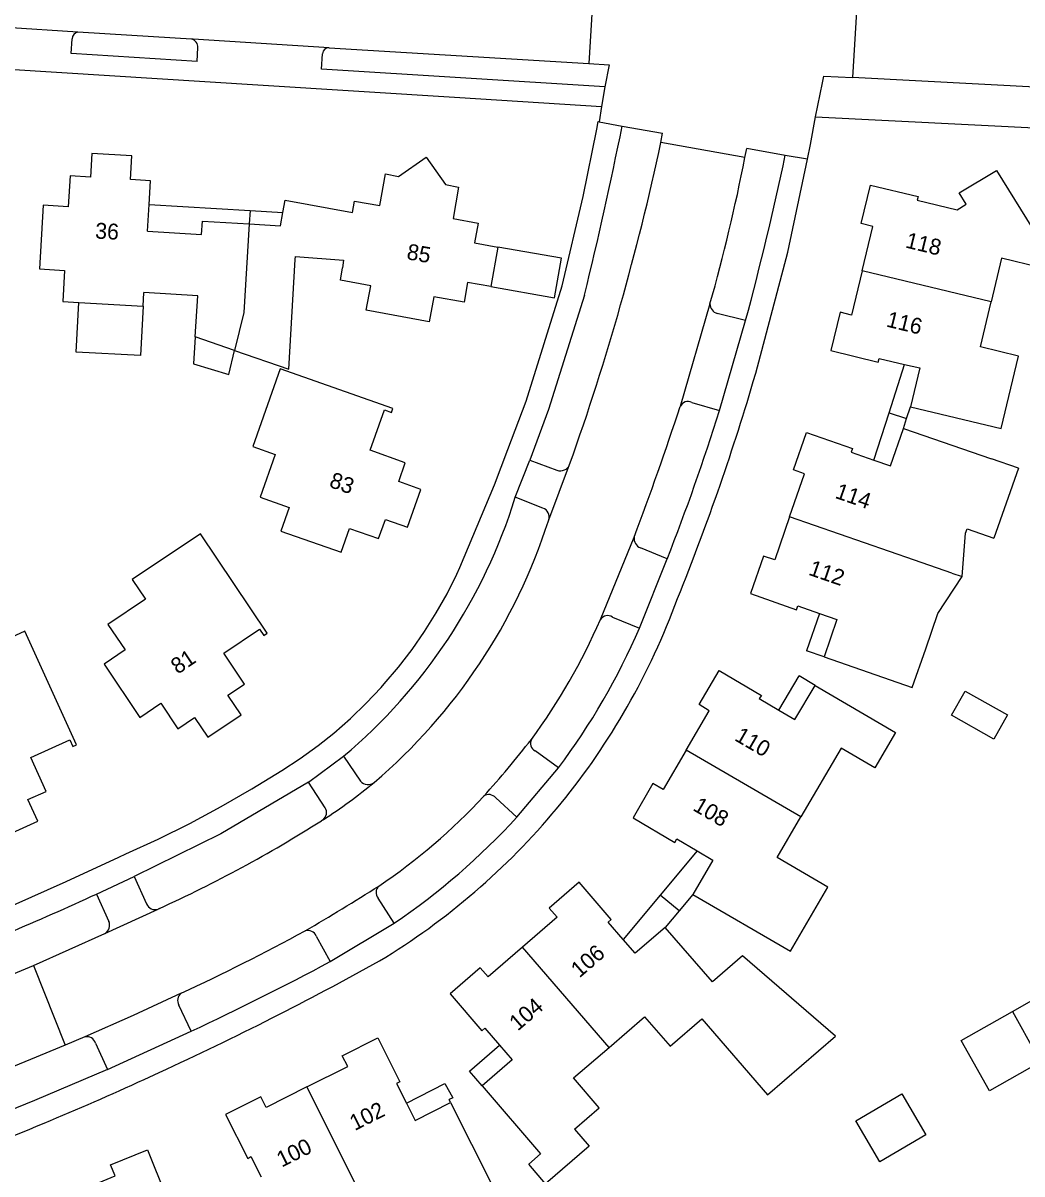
# Model space of a CAD drawing. Extents: x 194485 to 197793, y 468269 to 470822.
# Drawn here: x 196625.6 to 196701.1, y 469690.1 to 469777.1 of the extents above; entities that cross this region are included whole.
import ezdxf

# ---------------------------------------------------------------- set-up
doc = ezdxf.new("R2010")
doc.units = 0
for name, color, linetype in [('BGT grensvlak gebouwinstallatie plus 1', 7, 'Continuous'), ('BGT grensvlak onbegroeid terreindeel', 7, 'Continuous'), ('BGT grensvlak overig bouwwerk uitbreiding populatie', 7, 'Continuous'), ('BGT grensvlak pand op maaiveld', 7, 'Continuous'), ('BGT grensvlak pand op maaiveld LR', 7, 'Continuous'), ('BGT grensvlak wegdeel', 7, 'Continuous'), ('BGT tekst huisnummerreeks', 7, 'Continuous')]:
    doc.layers.add(name, color=color, linetype=linetype)

msp = doc.modelspace()

# ---------------------------------------------------------------- linework, layer by layer
at = {"layer": 'BGT grensvlak gebouwinstallatie plus 1'}
for p, q in [((196635.111, 469763.376), (196642.747, 469762.926)), ((196642.747, 469762.926), (196642.686, 469761.922)), ((196642.747, 469762.926), (196645.227, 469762.78)), ((196629.594, 469752.238), (196629.8, 469755.993)), ((196634.657, 469755.701), (196634.458, 469751.969)), ((196634.458, 469751.969), (196629.594, 469752.238)), ((196691.061, 469747.65), (196692.221, 469751.308)), ((196692.395, 469747.227), (196692.674, 469748.106)), ((196689.923, 469744.066), (196691.061, 469747.65)), ((196691.061, 469747.65), (196692.395, 469747.227)), ((196692.153, 469746.464), (196692.395, 469747.227)), ((196685.8, 469732.481), (196684.831, 469729.647)), ((196686.156, 469729.194), (196684.831, 469729.647)), ((196682.74, 469725.166), (196684.272, 469727.755)), ((196685.477, 469727.042), (196684.272, 469727.755)), ((196676.561, 469714.535), (196673.764, 469711.186)), ((196673.764, 469711.186), (196670.968, 469707.837)), ((196675.182, 469710.001), (196673.764, 469711.186)), ((196676.226, 469711.246), (196675.182, 469710.001)), ((196675.182, 469710.001), (196674.139, 469708.757)), ((196659.34, 469697.881), (196661.608, 469699.847)), ((196660.288, 469696.783), (196659.34, 469697.881)), ((196654.573, 469695.464), (196657.472, 469696.945)), ((196657.472, 469696.945), (196658.073, 469695.884)), ((196658.073, 469695.884), (196657.79, 469695.744)), ((196657.911, 469695.516), (196657.79, 469695.744))]:
    msp.add_line(p, q, dxfattribs=at)
for points in [[(196660.956, 469757.182), (196665.76, 469756.331), (196666.29, 469759.322), (196661.486, 469760.173)], [(196638.606, 469753.382), (196638.48, 469751.336), (196641.146, 469750.541), (196641.583, 469752.355)], [(196704.385, 469700.399), (196704.711, 469699.821), (196698.658, 469696.402), (196696.512, 469700.201), (196700.389, 469702.391)], [(196688.555, 469694.133), (196692.029, 469696.176), (196693.854, 469693.073), (196690.379, 469691.03), (196688.555, 469694.133)]]:
    msp.add_lwpolyline(points, dxfattribs=at)
at = {"layer": 'BGT grensvlak onbegroeid terreindeel'}
msp.add_line((196685.51, 469770.007), (196713.814, 469768.588), dxfattribs=at)
at = {"layer": 'BGT grensvlak overig bouwwerk uitbreiding populatie'}
msp.add_lwpolyline([(196696.827, 469726.619), (196700.027, 469724.819), (196698.996, 469722.988), (196695.796, 469724.788), (196696.827, 469726.619)], dxfattribs=at)
at = {"layer": 'BGT grensvlak pand op maaiveld'}
for p, q in [((196634.993, 469761.38), (196635.111, 469763.376)), ((196661.486, 469760.173), (196660.956, 469757.182)), ((196629.8, 469755.993), (196634.657, 469755.701)), ((196634.657, 469755.701), (196634.718, 469756.737)), ((196641.583, 469752.355), (196638.606, 469753.382)), ((196692.153, 469746.464), (196698.803, 469744.172)), ((196700.853, 469743.465), (196698.803, 469744.172)), ((196700.853, 469743.465), (196698.989, 469738.178)), ((196696.58, 469735.273), (196696.844, 469738.541)), ((196694.751, 469732.467), (196696.58, 469735.273)), ((196693.836, 469729.812), (196694.751, 469732.467)), ((196677.711, 469704.629), (196674.139, 469708.757)), ((196700.389, 469702.391), (196702.197, 469699.17)), ((196660.288, 469696.783), (196664.717, 469691.632))]:
    msp.add_line(p, q, dxfattribs=at)
for points in [[(196635.111, 469763.376), (196635.218, 469765.178), (196633.7, 469765.273), (196633.812, 469767.055), (196630.79, 469767.245), (196630.682, 469765.451), (196629.145, 469765.543), (196629.006, 469763.223), (196627.098, 469763.337), (196626.815, 469758.514), (196628.723, 469758.4), (196628.584, 469756.066), (196629.8, 469755.993)], [(196650.496, 469762.795), (196650.648, 469763.647), (196652.55, 469763.307), (196652.977, 469765.694), (196653.979, 469765.516), (196656.064, 469766.97), (196657.514, 469764.888), (196658.518, 469764.706), (196658.096, 469762.322), (196659.997, 469761.985), (196659.729, 469760.488), (196661.486, 469760.173)], [(196689.036, 469758.385), (196689.847, 469761.737), (196688.955, 469761.945), (196689.671, 469764.845), (196693.262, 469764.002), (196693.185, 469763.707), (196696.212, 469762.992), (196696.882, 469763.402), (196696.367, 469764.261), (196699.189, 469765.967), (196702.807, 469760.105), (196702.461, 469758.632), (196699.578, 469759.338), (196698.783, 469756.027)], [(196645.227, 469762.78), (196645.393, 469763.708), (196650.496, 469762.795)], [(196634.993, 469761.38), (196639.081, 469761.13), (196639.143, 469762.139), (196642.686, 469761.922)], [(196642.686, 469761.922), (196645.048, 469761.778), (196645.227, 469762.78)], [(196646.157, 469759.233), (196646.177, 469759.47), (196649.805, 469759.184), (196649.744, 469758.592)], [(196641.583, 469752.355), (196645.668, 469750.946), (196646.157, 469759.233)], [(196660.956, 469757.182), (196659.199, 469757.497), (196658.925, 469755.996), (196656.635, 469756.414), (196656.29, 469754.522), (196651.528, 469755.392), (196651.868, 469757.253), (196649.579, 469757.671), (196649.744, 469758.592)], [(196689.036, 469758.385), (196688.225, 469755.033), (196687.366, 469755.245), (196686.669, 469752.355), (196690.252, 469751.465), (196690.324, 469751.756), (196692.221, 469751.308)], [(196638.606, 469753.382), (196638.797, 469756.487), (196634.718, 469756.737)], [(196692.674, 469748.106), (196699.535, 469746.462), (196700.849, 469751.916), (196697.966, 469752.622), (196698.783, 469756.027)], [(196653.454, 469747.677), (196653.554, 469747.961), (196645.022, 469750.957), (196642.95, 469745.102), (196644.645, 469744.502), (196643.503, 469741.275), (196645.708, 469740.495), (196645.072, 469738.698), (196649.63, 469737.104), (196650.279, 469738.898), (196652.47, 469738.147), (196652.979, 469739.585), (196654.658, 469738.99), (196655.67, 469741.848), (196653.991, 469742.443), (196654.486, 469743.869), (196651.83, 469744.809), (196652.913, 469747.867), (196653.454, 469747.677)], [(196692.221, 469751.308), (196693.38, 469751.035), (196692.674, 469748.106)], [(196689.923, 469744.066), (196691.171, 469743.631), (196692.153, 469746.464)], [(196683.547, 469739.772), (196684.673, 469743.024), (196683.84, 469743.329), (196684.812, 469746.158), (196688.304, 469744.949), (196688.197, 469744.669), (196689.923, 469744.066)], [(196683.547, 469739.772), (196682.421, 469736.521), (196681.56, 469736.816), (196680.584, 469733.979), (196684.062, 469732.761), (196684.157, 469733.056), (196685.8, 469732.481)], [(196643.785, 469730.813), (196644.034, 469730.98), (196638.993, 469738.505), (196633.837, 469735.051), (196634.838, 469733.556), (196631.996, 469731.652), (196633.298, 469729.721), (196631.705, 469728.644), (196634.404, 469724.628), (196635.997, 469725.705), (196637.285, 469723.766), (196638.546, 469724.615), (196639.551, 469723.122), (196642.074, 469724.82), (196641.079, 469726.299), (196642.337, 469727.146), (196640.767, 469729.49), (196643.458, 469731.301), (196643.785, 469730.813)], [(196696.844, 469738.541), (196696.962, 469738.883), (196698.989, 469738.178)], [(196685.8, 469732.481), (196687.121, 469732.019), (196686.156, 469729.194)], [(196629.35, 469722.421), (196629.623, 469722.545), (196625.714, 469731.135), (196619.411, 469728.254), (196620.311, 469726.284), (196617.868, 469725.167), (196618.828, 469723.045), (196617.078, 469722.253), (196619.07, 469717.852), (196620.82, 469718.644), (196621.78, 469716.522), (196623.187, 469717.159), (196623.926, 469715.524), (196626.695, 469716.777), (196625.956, 469718.412), (196627.334, 469719.036), (196626.175, 469721.601), (196629.117, 469722.932), (196629.35, 469722.421)], [(196686.156, 469729.194), (196692.808, 469726.878), (196693.836, 469729.812)], [(196675.729, 469722.15), (196677.465, 469725.132), (196676.702, 469725.6), (196678.218, 469728.173), (196681.411, 469726.292), (196681.239, 469726.046), (196682.74, 469725.166)], [(196682.74, 469725.166), (196683.947, 469724.457), (196685.477, 469727.042)], [(196685.477, 469727.042), (196691.551, 469723.484), (196689.994, 469720.817), (196687.448, 469722.309), (196684.403, 469717.1)], [(196675.729, 469722.15), (196673.993, 469719.168), (196673.214, 469719.629), (196671.709, 469717.037), (196674.871, 469715.164), (196675.014, 469715.439), (196676.561, 469714.535)], [(196676.226, 469711.246), (196683.6, 469706.948), (196686.444, 469711.794), (196682.61, 469714.033), (196684.403, 469717.1)], [(196676.561, 469714.535), (196677.743, 469713.845), (196676.226, 469711.246)], [(196670.968, 469707.837), (196669.824, 469709.159), (196670.053, 469709.352), (196667.636, 469712.166), (196665.36, 469710.215), (196665.97, 469709.516), (196663.358, 469707.265)], [(196674.139, 469708.757), (196671.865, 469706.799), (196670.968, 469707.837)], [(196663.358, 469707.265), (196660.745, 469705.014), (196660.139, 469705.685), (196657.878, 469703.728), (196660.274, 469700.931), (196660.494, 469701.135), (196661.608, 469699.847)], [(196676.914, 469701.852), (196681.871, 469696.1), (196687.017, 469700.535), (196679.983, 469706.595), (196677.711, 469704.629)], [(196700.389, 469702.391), (196702.565, 469703.621), (196704.385, 469700.399)], [(196669.89, 469699.683), (196672.569, 469701.996), (196674.502, 469699.773), (196676.914, 469701.852)], [(196647.052, 469696.696), (196650.129, 469698.239), (196649.718, 469699.053), (196652.397, 469700.401), (196654.084, 469697.084), (196653.818, 469696.967), (196654.573, 469695.464)], [(196661.608, 469699.847), (196662.562, 469698.745), (196660.288, 469696.783)], [(196667.281, 469693.514), (196669.155, 469695.122), (196667.214, 469697.373), (196669.89, 469699.683)], [(196647.052, 469696.696), (196643.976, 469695.154), (196643.569, 469695.943), (196640.884, 469694.602), (196642.567, 469691.291), (196642.8, 469691.428), (196643.576, 469689.892)], [(196657.911, 469695.516), (196661.082, 469689.228), (196656.087, 469686.701), (196654.764, 469689.353), (196651.545, 469687.736)], [(196654.573, 469695.464), (196655.227, 469694.161), (196657.911, 469695.516)], [(196667.281, 469693.514), (196668.388, 469692.224), (196665.092, 469689.37), (196663.822, 469690.863), (196664.717, 469691.632)], [(196629.356, 469688.648), (196632.546, 469689.965), (196632.206, 469690.801), (196634.987, 469691.937), (196636.371, 469688.479), (196636.103, 469688.37), (196636.743, 469686.808)]]:
    msp.add_lwpolyline(points, dxfattribs=at)
at = {"layer": 'BGT grensvlak pand op maaiveld LR'}
for p, q in [((196698.783, 469756.027), (196689.036, 469758.385)), ((196692.997, 469736.501), (196683.547, 469739.772)), ((196695.807, 469735.533), (196692.997, 469736.501)), ((196695.807, 469735.533), (196696.58, 469735.273)), ((196684.403, 469717.1), (196675.729, 469722.15)), ((196669.89, 469699.683), (196663.358, 469707.265)), ((196651.545, 469687.736), (196647.052, 469696.696))]:
    msp.add_line(p, q, dxfattribs=at)
msp.add_lwpolyline([(196642.686, 469761.922), (196642.277, 469755.235), (196641.583, 469752.355)], dxfattribs=at)
at = {"layer": 'BGT grensvlak wegdeel'}
for p, q in [((196668.671, 469779.046), (196668.362, 469774.033)), ((196688.596, 469777.968), (196688.3, 469772.992)), ((196629.736, 469776.422), (196624.313, 469776.758)), ((196629.213, 469774.797), (196629.284, 469775.918)), ((196633.797, 469776.171), (196629.736, 469776.422)), ((196638.327, 469775.89), (196633.797, 469776.171)), ((196638.457, 469775.882), (196638.327, 469775.89)), ((196648.72, 469775.24), (196638.457, 469775.882)), ((196638.745, 469774.197), (196638.811, 469775.245)), ((196648.72, 469775.24), (196668.362, 469774.033)), ((196638.745, 469774.197), (196629.213, 469774.797)), ((196668.362, 469774.033), (196669.904, 469773.938)), ((196669.904, 469773.938), (196669.577, 469772.284)), ((196711.189, 469771.772), (196688.3, 469772.992)), ((196669.577, 469772.284), (196669.332, 469770.805)), ((196669.332, 469770.805), (196669.137, 469769.625)), ((196669.137, 469769.625), (196670.885, 469769.314)), ((196670.885, 469769.314), (196673.945, 469768.769)), ((196673.812, 469768.082), (196673.945, 469768.769)), ((196680.17, 469766.939), (196673.812, 469768.082)), ((196680.17, 469766.939), (196680.3, 469767.627)), ((196683.211, 469767.104), (196680.3, 469767.627)), ((196684.891, 469766.802), (196683.211, 469767.104)), ((196677.523, 469755.88), (196675.274, 469748.12)), ((196680.22, 469754.614), (196678.069, 469755.149)), ((196678.252, 469747.823), (196680.22, 469754.614)), ((196676.142, 469748.435), (196678.252, 469747.823)), ((196662.804, 469741.262), (196663.898, 469744.071)), ((196663.898, 469744.071), (196665.95, 469743.305)), ((196665.33, 469739.552), (196666.912, 469743.731)), ((196664.885, 469740.442), (196662.804, 469741.262)), ((196665.303, 469739.482), (196665.33, 469739.552)), ((196669.238, 469732.023), (196671.795, 469738.251)), ((196674.289, 469736.596), (196672.269, 469737.442)), ((196672.192, 469731.379), (196674.289, 469736.596)), ((196670.151, 469732.212), (196672.192, 469731.379)), ((196666.063, 469720.814), (196664.3, 469722.091)), ((196647.165, 469719.719), (196649.824, 469721.685)), ((196649.824, 469721.685), (196651.098, 469719.808)), ((196662.931, 469717.08), (196666.063, 469720.814)), ((196648.428, 469717.801), (196647.165, 469719.719)), ((196661.323, 469718.548), (196662.931, 469717.08)), ((196648.266, 469716.885), (196648.143, 469716.807)), ((196631.134, 469711.268), (196633.976, 469712.61)), ((196633.976, 469712.61), (196634.92, 469710.538)), ((196631.134, 469711.268), (196632.061, 469709.206)), ((196653.653, 469709.075), (196652.422, 469710.96)), ((196631.768, 469708.288), (196635.787, 469710.134)), ((196635.894, 469710.183), (196635.787, 469710.134)), ((196648.811, 469706.166), (196653.653, 469709.075)), ((196626.384, 469705.875), (196631.768, 469708.288)), ((196647.743, 469708.091), (196648.811, 469706.166)), ((196621.158, 469703.712), (196626.384, 469705.875)), ((196626.384, 469705.875), (196628.762, 469699.843)), ((196638.301, 469700.905), (196637.367, 469702.879)), ((196630.264, 469700.47), (196628.762, 469699.843)), ((196631.969, 469698.015), (196638.301, 469700.905)), ((196631.06, 469700.008), (196631.969, 469698.015)), ((196634.743, 469697.257), (196635.885, 469697.781))]:
    msp.add_line(p, q, dxfattribs=at)
for points in [[(196669.577, 469772.284), (196648.158, 469773.625), (196648.226, 469774.783)], [(196623.978, 469773.684), (196624.064, 469773.678), (196624.522, 469773.65), (196624.52, 469773.614), (196643.33, 469772.434), (196658.611, 469771.477), (196669.332, 469770.805)], [(196685.51, 469770.007), (196686.034, 469772.583), (196686.137, 469773.091), (196688.3, 469772.992)], [(196684.891, 469766.802), (196685.132, 469767.935), (196685.51, 469770.007)], [(196624.841, 469710.439), (196628.855, 469712.213), (196632.835, 469714.059), (196633.357, 469714.308), (196635.79, 469715.427), (196638.189, 469716.618), (196640.552, 469717.881), (196642.875, 469719.213), (196645.155, 469720.612), (196646.544, 469721.518), (196647.888, 469722.491), (196649.084, 469723.443), (196650.331, 469724.536), (196651.523, 469725.688), (196652.659, 469726.896), (196652.9, 469727.168), (196653.978, 469728.433), (196654.993, 469729.748), (196655.944, 469731.11), (196656.828, 469732.517), (196657.644, 469733.965), (196658.389, 469735.45), (196658.621, 469735.953), (196661.227, 469742.191), (196662.246, 469744.874), (196663.631, 469748.516), (196666.354, 469757.234), (196667.934, 469764.003), (196668.965, 469769.081), (196669.081, 469769.65), (196669.137, 469769.625)], [(196680.797, 469750), (196680.988, 469750.647), (196683.4, 469759.777), (196684.891, 469766.802)], [(196668.042, 469756.546), (196665.304, 469747.906), (196663.898, 469744.071)], [(196647.165, 469719.719), (196640.535, 469715.819), (196633.976, 469712.61)], [(196637.537, 469703.773), (196633.909, 469702.104), (196630.264, 469700.47)], [(196628.762, 469699.843), (196626.157, 469698.767), (196623.547, 469697.701)], [(196631.969, 469698.015), (196626.449, 469695.661), (196621.104, 469693.514)]]:
    msp.add_lwpolyline(points, dxfattribs=at)
for centre, radius, start, end in [((196629.837, 469775.877), 0.554, 100.47552, 175.75136), ((196638.151, 469775.254), 0.66, 359.22312, 74.5451), ((196648.711, 469774.755), 0.486, 88.89891, 176.64499), ((196332.114, 469838.046), 345.673, 346.36283, 348.5311), ((196485.827, 469808.196), 192.217, 340.40474, 347.95447), ((196542.621, 469794.015), 140.189, 344.21495, 348.86375), ((196457.769, 469814.488), 230.368, 344.93555, 348.13024), ((196678.32, 469755.906), 0.798, 181.87997, 251.63376), ((196507.094, 469801.457), 181.164, 340.72746, 343.49868), ((196404.984, 469837.854), 284.796, 339.52886, 341.6342), ((196675.857, 469747.866), 0.636, 63.41455, 156.47744), ((196511.223, 469800.469), 175.129, 338.6096, 342.50552), ((196666.213, 469744.01), 0.752, 249.52925, 338.24091), ((196622.872, 469753.646), 41.808, 310.13977, 342.76965), ((196504.829, 469802.301), 183.58, 337.84944, 340.71239), ((196664.649, 469739.768), 0.714, 342.43044, 70.69966), ((196624.11, 469752.665), 43.251, 310.37396, 342.25393), ((196672.542, 469738.145), 0.754, 171.94395, 248.78885), ((196624.981, 469751.82), 53.283, 329.69509, 339.41206), ((196626.178, 469750.787), 46.971, 323.67301, 336.45389), ((196669.794, 469731.638), 0.676, 58.12641, 145.26478), ((196624.756, 469751.837), 51.659, 323.09176, 336.67022), ((196624.904, 469751.875), 53.377, 320.22039, 329.68579), ((196599.1, 469773.84), 82.481, 318.02193, 321.91379), ((196664.603, 469722.669), 0.653, 153.34054, 242.3015), ((196627.791, 469748.868), 37.975, 302.62663, 309.85402), ((196651.659, 469720.281), 0.734, 220.13606, 309.53533), ((196627.274, 469749.352), 45.163, 303.93387, 317.21159), ((196660.801, 469718.11), 0.682, 40.01246, 124.27663), ((196647.831, 469717.434), 0.7, 308.35725, 31.58397), ((196624.994, 469751.821), 53.274, 310.72643, 320.2034), ((196593.594, 469803.04), 102.038, 294.49091, 302.31626), ((196623.575, 469753.315), 53.496, 304.21082, 317.36401), ((196534.812, 469898.714), 220.802, 300.51411, 302.20405), ((196652.943, 469711.387), 0.674, 132.84893, 219.32475), ((196525.209, 469942.228), 254.092, 291.35267, 294.6375), ((196625.019, 469751.773), 53.221, 301.13167, 310.73876), ((196635.558, 469710.774), 0.68, 200.32024, 289.71111), ((196631.422, 469708.904), 0.707, 299.33987, 25.25686), ((196562.374, 469864.982), 177.87, 294.99702, 298.38185), ((196647.117, 469707.849), 0.671, 21.11617, 106.7091), ((196538.188, 469914.031), 235.468, 295.16113, 298.0213), ((196525.56, 469935.851), 262.401, 296.93274, 298.94021), ((196637.943, 469703.233), 0.676, 126.91383, 211.55291), ((196528.59, 469930.259), 256.044, 294.77468, 296.89505), ((196630.417, 469699.817), 0.671, 16.53235, 103.20572), ((196528.691, 469930.077), 255.836, 292.63946, 294.48985), ((196528.81, 469929.91), 255.636, 290.42773, 292.62909)]:
    msp.add_arc(centre, radius, start, end, dxfattribs=at)

# ---------------------------------------------------------------- texts
at = {"layer": 'BGT tekst huisnummerreeks'}
for s, rotation, p in [('36', 356.6, (196631.014, 469760.822)), ('118', 346.4, (196692.242, 469760.147)), ('85', 349.9, (196654.534, 469759.262)), ('116', 346.4, (196690.797, 469754.175)), ('83', 340.6, (196648.662, 469742.068)), ('114', 340.9, (196686.914, 469741.229)), ('112', 340.9, (196684.905, 469735.419)), ('81', 33.8, (196637.274, 469727.85)), ('110', 329.8, (196679.311, 469722.928)), ('108', 329.8, (196676.159, 469717.644)), ('106', 40.8, (196667.653, 469704.893)), ('104', 40.7, (196662.991, 469700.879)), ('102', 26.6, (196650.66, 469693.36)), ('100', 26.6, (196645.142, 469690.594))]:
    msp.add_text(s, height=1.2, rotation=rotation, dxfattribs=at).set_placement(p)

doc.saveas('drawing.dxf')
